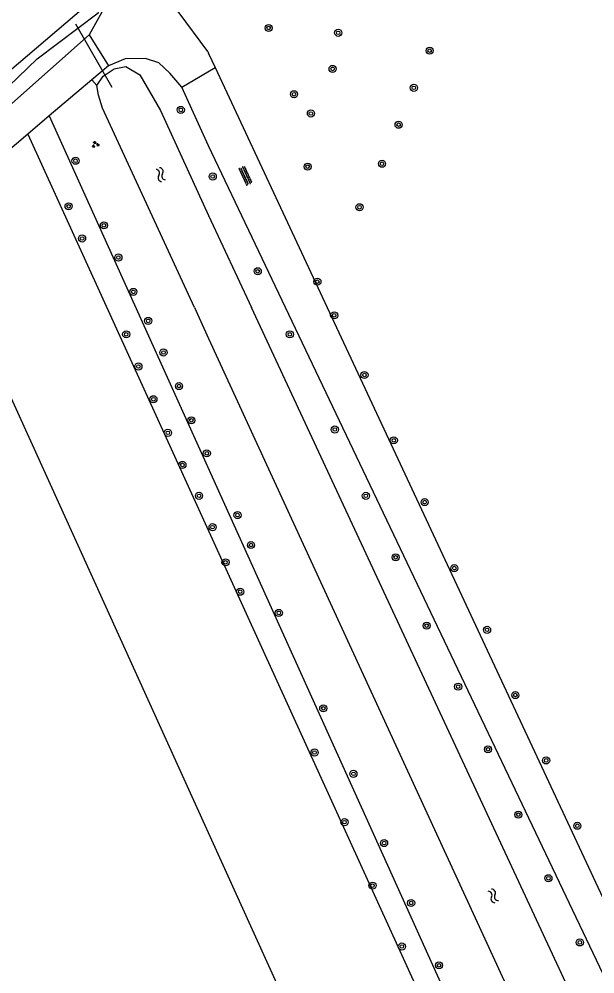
# Model space of a CAD drawing. Extents: x 133000 to 136000, y 400500 to 403500.
# Drawn here: x 133978.7 to 134043.4, y 401425.1 to 401532.5 of the extents above; entities that cross this region are included whole.
import ezdxf

# ---------------------------------------------------------------- set-up
doc = ezdxf.new("R2010")
doc.units = 0
for name, color, linetype in [('gg-knt-onverhard', 7, 'Continuous'), ('gg-kntw-bovenkant insteek waterloop', 7, 'Continuous'), ('gg-kntw-waterlijn', 7, 'Continuous'), ('gg-kwrk-duiker nz buis', 7, 'Continuous'), ('gt-grn-groengrens', 7, 'Continuous'), ('gt-grn-vlakafsluiter', 7, 'Continuous'), ('gt-grn-weggrens', 7, 'Continuous'), ('gt-symb-boom', 7, 'Continuous'), ('gt-symb-groenvak', 7, 'Continuous'), ('gt-symb-overige verharding', 7, 'Continuous'), ('gt-symb-watersymbool', 7, 'Continuous')]:
    doc.layers.add(name, color=color, linetype=linetype)

# ---------------------------------------------------------------- blocks, each defined once
blk = doc.blocks.new('gt0-BOOM')
at = {"layer": 'gt-symb-boom'}
for radius in [0.4, 0.2]:
    blk.add_circle((0, 0), radius, dxfattribs=at)
blk = doc.blocks.new('gt0-OVH')
at = {"layer": 'gt-symb-overige verharding'}
for points in [[(-0.97, 0.3), (-0.97, 0.31), (-0.96, 0.32), (-0.97, 0.33), (-0.97, 0.34), (-0.98, 0.35), (-0.99, 0.35), (-1, 0.36), (-1.01, 0.35), (-1.02, 0.35), (-1.03, 0.34), (-1.03, 0.33), (-1.04, 0.32), (-1.03, 0.31), (-1.03, 0.3), (-1.02, 0.29), (-1.01, 0.29), (-1, 0.28), (-0.99, 0.29), (-0.98, 0.29)], [(-0.87, 0.11), (-0.87, 0.12), (-0.86, 0.13), (-0.87, 0.14), (-0.87, 0.15), (-0.88, 0.16), (-0.89, 0.16), (-0.9, 0.16), (-0.91, 0.16), (-0.92, 0.16), (-0.93, 0.15), (-0.93, 0.14), (-0.94, 0.13), (-0.93, 0.12), (-0.93, 0.11), (-0.92, 0.1), (-0.91, 0.09), (-0.9, 0.09), (-0.89, 0.09), (-0.88, 0.1)], [(-0.77, 0.3), (-0.77, 0.31), (-0.76, 0.32), (-0.77, 0.33), (-0.77, 0.34), (-0.78, 0.35), (-0.79, 0.35), (-0.8, 0.36), (-0.81, 0.35), (-0.82, 0.35), (-0.83, 0.34), (-0.83, 0.33), (-0.84, 0.32), (-0.83, 0.31), (-0.83, 0.3), (-0.82, 0.29), (-0.81, 0.29), (-0.8, 0.28), (-0.79, 0.29), (-0.78, 0.29)], [(-0.67, 0.11), (-0.67, 0.12), (-0.66, 0.13), (-0.67, 0.14), (-0.67, 0.15), (-0.68, 0.16), (-0.69, 0.16), (-0.7, 0.16), (-0.71, 0.16), (-0.72, 0.16), (-0.73, 0.15), (-0.73, 0.14), (-0.74, 0.13), (-0.73, 0.12), (-0.73, 0.11), (-0.72, 0.1), (-0.71, 0.09), (-0.7, 0.09), (-0.69, 0.09), (-0.68, 0.1)], [(-0.57, 0.3), (-0.57, 0.31), (-0.56, 0.32), (-0.57, 0.33), (-0.57, 0.34), (-0.58, 0.35), (-0.59, 0.35), (-0.6, 0.36), (-0.61, 0.35), (-0.62, 0.35), (-0.63, 0.34), (-0.63, 0.33), (-0.64, 0.32), (-0.63, 0.31), (-0.63, 0.3), (-0.62, 0.29), (-0.61, 0.29), (-0.6, 0.28), (-0.59, 0.29), (-0.58, 0.29)], [(-0.47, 0.11), (-0.47, 0.12), (-0.46, 0.13), (-0.47, 0.14), (-0.47, 0.15), (-0.48, 0.16), (-0.49, 0.16), (-0.5, 0.16), (-0.51, 0.16), (-0.52, 0.16), (-0.53, 0.15), (-0.53, 0.14), (-0.54, 0.13), (-0.53, 0.12), (-0.53, 0.11), (-0.52, 0.1), (-0.51, 0.09), (-0.5, 0.09), (-0.49, 0.09), (-0.48, 0.1)], [(-0.37, 0.3), (-0.37, 0.31), (-0.36, 0.32), (-0.37, 0.33), (-0.37, 0.34), (-0.38, 0.35), (-0.39, 0.35), (-0.4, 0.36), (-0.41, 0.35), (-0.42, 0.35), (-0.43, 0.34), (-0.43, 0.33), (-0.44, 0.32), (-0.43, 0.31), (-0.43, 0.3), (-0.42, 0.29), (-0.41, 0.29), (-0.4, 0.28), (-0.39, 0.29), (-0.38, 0.29)], [(-0.27, 0.11), (-0.27, 0.12), (-0.26, 0.13), (-0.27, 0.14), (-0.27, 0.15), (-0.28, 0.16), (-0.29, 0.16), (-0.3, 0.16), (-0.31, 0.16), (-0.32, 0.16), (-0.33, 0.15), (-0.33, 0.14), (-0.34, 0.13), (-0.33, 0.12), (-0.33, 0.11), (-0.32, 0.1), (-0.31, 0.09), (-0.3, 0.09), (-0.29, 0.09), (-0.28, 0.1)], [(-0.17, 0.3), (-0.17, 0.31), (-0.16, 0.32), (-0.17, 0.33), (-0.17, 0.34), (-0.18, 0.35), (-0.19, 0.35), (-0.2, 0.36), (-0.21, 0.35), (-0.22, 0.35), (-0.23, 0.34), (-0.23, 0.33), (-0.24, 0.32), (-0.23, 0.31), (-0.23, 0.3), (-0.22, 0.29), (-0.21, 0.29), (-0.2, 0.28), (-0.19, 0.29), (-0.18, 0.29)], [(-0.07, 0.11), (-0.07, 0.12), (-0.06, 0.13), (-0.07, 0.14), (-0.07, 0.15), (-0.08, 0.16), (-0.09, 0.16), (-0.1, 0.16), (-0.11, 0.16), (-0.12, 0.16), (-0.13, 0.15), (-0.13, 0.14), (-0.14, 0.13), (-0.13, 0.12), (-0.13, 0.11), (-0.12, 0.1), (-0.11, 0.09), (-0.1, 0.09), (-0.09, 0.09), (-0.08, 0.1)], [(0.03, 0.3), (0.03, 0.31), (0.04, 0.32), (0.03, 0.33), (0.03, 0.34), (0.02, 0.35), (0.01, 0.35), (0, 0.36), (-0.01, 0.35), (-0.02, 0.35), (-0.03, 0.34), (-0.03, 0.33), (-0.04, 0.32), (-0.03, 0.31), (-0.03, 0.3), (-0.02, 0.29), (-0.01, 0.29), (0, 0.28), (0.01, 0.29), (0.02, 0.29)], [(0.13, 0.11), (0.13, 0.12), (0.14, 0.13), (0.13, 0.14), (0.13, 0.15), (0.12, 0.16), (0.11, 0.16), (0.1, 0.16), (0.09, 0.16), (0.08, 0.16), (0.07, 0.15), (0.07, 0.14), (0.06, 0.13), (0.07, 0.12), (0.07, 0.11), (0.08, 0.1), (0.09, 0.09), (0.1, 0.09), (0.11, 0.09), (0.12, 0.1)], [(0.23, 0.3), (0.23, 0.31), (0.24, 0.32), (0.23, 0.33), (0.23, 0.34), (0.22, 0.35), (0.21, 0.35), (0.2, 0.36), (0.19, 0.35), (0.18, 0.35), (0.17, 0.34), (0.17, 0.33), (0.16, 0.32), (0.17, 0.31), (0.17, 0.3), (0.18, 0.29), (0.19, 0.29), (0.2, 0.28), (0.21, 0.29), (0.22, 0.29)], [(0.33, 0.11), (0.33, 0.12), (0.34, 0.13), (0.33, 0.14), (0.33, 0.15), (0.32, 0.16), (0.31, 0.16), (0.3, 0.16), (0.29, 0.16), (0.28, 0.16), (0.27, 0.15), (0.27, 0.14), (0.26, 0.13), (0.27, 0.12), (0.27, 0.11), (0.28, 0.1), (0.29, 0.09), (0.3, 0.09), (0.31, 0.09), (0.32, 0.1)], [(0.43, 0.3), (0.43, 0.31), (0.44, 0.32), (0.43, 0.33), (0.43, 0.34), (0.42, 0.35), (0.41, 0.35), (0.4, 0.36), (0.39, 0.35), (0.38, 0.35), (0.37, 0.34), (0.37, 0.33), (0.36, 0.32), (0.37, 0.31), (0.37, 0.3), (0.38, 0.29), (0.39, 0.29), (0.4, 0.28), (0.41, 0.29), (0.42, 0.29)], [(0.53, 0.11), (0.53, 0.12), (0.54, 0.13), (0.53, 0.14), (0.53, 0.15), (0.52, 0.16), (0.51, 0.16), (0.5, 0.16), (0.49, 0.16), (0.48, 0.16), (0.47, 0.15), (0.47, 0.14), (0.46, 0.13), (0.47, 0.12), (0.47, 0.11), (0.48, 0.1), (0.49, 0.09), (0.5, 0.09), (0.51, 0.09), (0.52, 0.1)], [(0.63, 0.3), (0.63, 0.31), (0.64, 0.32), (0.63, 0.33), (0.63, 0.34), (0.62, 0.35), (0.61, 0.35), (0.6, 0.36), (0.59, 0.35), (0.58, 0.35), (0.57, 0.34), (0.57, 0.33), (0.56, 0.32), (0.57, 0.31), (0.57, 0.3), (0.58, 0.29), (0.59, 0.29), (0.6, 0.28), (0.61, 0.29), (0.62, 0.29)], [(0.73, 0.11), (0.73, 0.12), (0.74, 0.13), (0.73, 0.14), (0.73, 0.15), (0.72, 0.16), (0.71, 0.16), (0.7, 0.16), (0.69, 0.16), (0.68, 0.16), (0.67, 0.15), (0.67, 0.14), (0.66, 0.13), (0.67, 0.12), (0.67, 0.11), (0.68, 0.1), (0.69, 0.09), (0.7, 0.09), (0.71, 0.09), (0.72, 0.1)], [(0.83, 0.3), (0.83, 0.31), (0.84, 0.32), (0.83, 0.33), (0.83, 0.34), (0.82, 0.35), (0.81, 0.35), (0.8, 0.36), (0.79, 0.35), (0.78, 0.35), (0.77, 0.34), (0.77, 0.33), (0.76, 0.32), (0.77, 0.31), (0.77, 0.3), (0.78, 0.29), (0.79, 0.29), (0.8, 0.28), (0.81, 0.29), (0.82, 0.29)], [(0.93, 0.11), (0.93, 0.12), (0.94, 0.13), (0.93, 0.14), (0.93, 0.15), (0.92, 0.16), (0.91, 0.16), (0.9, 0.16), (0.89, 0.16), (0.88, 0.16), (0.87, 0.15), (0.87, 0.14), (0.86, 0.13), (0.87, 0.12), (0.87, 0.11), (0.88, 0.1), (0.89, 0.09), (0.9, 0.09), (0.91, 0.09), (0.92, 0.1)], [(1.03, 0.3), (1.03, 0.31), (1.04, 0.32), (1.03, 0.33), (1.03, 0.34), (1.02, 0.35), (1.01, 0.35), (1, 0.36), (0.99, 0.35), (0.98, 0.35), (0.97, 0.34), (0.97, 0.33), (0.96, 0.32), (0.97, 0.31), (0.97, 0.3), (0.98, 0.29), (0.99, 0.29), (1, 0.28), (1.01, 0.29), (1.02, 0.29)], [(-0.97, -0.14), (-0.97, -0.13), (-0.96, -0.12), (-0.97, -0.11), (-0.97, -0.1), (-0.98, -0.09), (-0.99, -0.09), (-1, -0.08), (-1.01, -0.09), (-1.02, -0.09), (-1.03, -0.1), (-1.03, -0.11), (-1.04, -0.12), (-1.03, -0.13), (-1.03, -0.14), (-1.02, -0.15), (-1.01, -0.15), (-1, -0.16), (-0.99, -0.15), (-0.98, -0.15)], [(-0.87, -0.33), (-0.87, -0.32), (-0.86, -0.31), (-0.87, -0.3), (-0.87, -0.29), (-0.88, -0.28), (-0.89, -0.28), (-0.9, -0.28), (-0.91, -0.28), (-0.92, -0.28), (-0.93, -0.29), (-0.93, -0.3), (-0.94, -0.31), (-0.93, -0.32), (-0.93, -0.33), (-0.92, -0.34), (-0.91, -0.35), (-0.9, -0.35), (-0.89, -0.35), (-0.88, -0.34)], [(-0.77, -0.14), (-0.77, -0.13), (-0.76, -0.12), (-0.77, -0.11), (-0.77, -0.1), (-0.78, -0.09), (-0.79, -0.09), (-0.8, -0.08), (-0.81, -0.09), (-0.82, -0.09), (-0.83, -0.1), (-0.83, -0.11), (-0.84, -0.12), (-0.83, -0.13), (-0.83, -0.14), (-0.82, -0.15), (-0.81, -0.15), (-0.8, -0.16), (-0.79, -0.15), (-0.78, -0.15)], [(-0.67, -0.33), (-0.67, -0.32), (-0.66, -0.31), (-0.67, -0.3), (-0.67, -0.29), (-0.68, -0.28), (-0.69, -0.28), (-0.7, -0.28), (-0.71, -0.28), (-0.72, -0.28), (-0.73, -0.29), (-0.73, -0.3), (-0.74, -0.31), (-0.73, -0.32), (-0.73, -0.33), (-0.72, -0.34), (-0.71, -0.35), (-0.7, -0.35), (-0.69, -0.35), (-0.68, -0.34)], [(-0.57, -0.14), (-0.57, -0.13), (-0.56, -0.12), (-0.57, -0.11), (-0.57, -0.1), (-0.58, -0.09), (-0.59, -0.09), (-0.6, -0.08), (-0.61, -0.09), (-0.62, -0.09), (-0.63, -0.1), (-0.63, -0.11), (-0.64, -0.12), (-0.63, -0.13), (-0.63, -0.14), (-0.62, -0.15), (-0.61, -0.15), (-0.6, -0.16), (-0.59, -0.15), (-0.58, -0.15)], [(-0.47, -0.33), (-0.47, -0.32), (-0.46, -0.31), (-0.47, -0.3), (-0.47, -0.29), (-0.48, -0.28), (-0.49, -0.28), (-0.5, -0.28), (-0.51, -0.28), (-0.52, -0.28), (-0.53, -0.29), (-0.53, -0.3), (-0.54, -0.31), (-0.53, -0.32), (-0.53, -0.33), (-0.52, -0.34), (-0.51, -0.35), (-0.5, -0.35), (-0.49, -0.35), (-0.48, -0.34)], [(-0.37, -0.14), (-0.37, -0.13), (-0.36, -0.12), (-0.37, -0.11), (-0.37, -0.1), (-0.38, -0.09), (-0.39, -0.09), (-0.4, -0.08), (-0.41, -0.09), (-0.42, -0.09), (-0.43, -0.1), (-0.43, -0.11), (-0.44, -0.12), (-0.43, -0.13), (-0.43, -0.14), (-0.42, -0.15), (-0.41, -0.15), (-0.4, -0.16), (-0.39, -0.15), (-0.38, -0.15)], [(-0.27, -0.33), (-0.27, -0.32), (-0.26, -0.31), (-0.27, -0.3), (-0.27, -0.29), (-0.28, -0.28), (-0.29, -0.28), (-0.3, -0.28), (-0.31, -0.28), (-0.32, -0.28), (-0.33, -0.29), (-0.33, -0.3), (-0.34, -0.31), (-0.33, -0.32), (-0.33, -0.33), (-0.32, -0.34), (-0.31, -0.35), (-0.3, -0.35), (-0.29, -0.35), (-0.28, -0.34)], [(-0.17, -0.14), (-0.17, -0.13), (-0.16, -0.12), (-0.17, -0.11), (-0.17, -0.1), (-0.18, -0.09), (-0.19, -0.09), (-0.2, -0.08), (-0.21, -0.09), (-0.22, -0.09), (-0.23, -0.1), (-0.23, -0.11), (-0.24, -0.12), (-0.23, -0.13), (-0.23, -0.14), (-0.22, -0.15), (-0.21, -0.15), (-0.2, -0.16), (-0.19, -0.15), (-0.18, -0.15)], [(-0.07, -0.33), (-0.07, -0.32), (-0.06, -0.31), (-0.07, -0.3), (-0.07, -0.29), (-0.08, -0.28), (-0.09, -0.28), (-0.1, -0.28), (-0.11, -0.28), (-0.12, -0.28), (-0.13, -0.29), (-0.13, -0.3), (-0.14, -0.31), (-0.13, -0.32), (-0.13, -0.33), (-0.12, -0.34), (-0.11, -0.35), (-0.1, -0.35), (-0.09, -0.35), (-0.08, -0.34)], [(0.03, -0.14), (0.03, -0.13), (0.04, -0.12), (0.03, -0.11), (0.03, -0.1), (0.02, -0.09), (0.01, -0.09), (0, -0.08), (-0.01, -0.09), (-0.02, -0.09), (-0.03, -0.1), (-0.03, -0.11), (-0.04, -0.12), (-0.03, -0.13), (-0.03, -0.14), (-0.02, -0.15), (-0.01, -0.15), (0, -0.16), (0.01, -0.15), (0.02, -0.15)], [(0.13, -0.33), (0.13, -0.32), (0.14, -0.31), (0.13, -0.3), (0.13, -0.29), (0.12, -0.28), (0.11, -0.28), (0.1, -0.28), (0.09, -0.28), (0.08, -0.28), (0.07, -0.29), (0.07, -0.3), (0.06, -0.31), (0.07, -0.32), (0.07, -0.33), (0.08, -0.34), (0.09, -0.35), (0.1, -0.35), (0.11, -0.35), (0.12, -0.34)], [(0.23, -0.14), (0.23, -0.13), (0.24, -0.12), (0.23, -0.11), (0.23, -0.1), (0.22, -0.09), (0.21, -0.09), (0.2, -0.08), (0.19, -0.09), (0.18, -0.09), (0.17, -0.1), (0.17, -0.11), (0.16, -0.12), (0.17, -0.13), (0.17, -0.14), (0.18, -0.15), (0.19, -0.15), (0.2, -0.16), (0.21, -0.15), (0.22, -0.15)], [(0.33, -0.33), (0.33, -0.32), (0.34, -0.31), (0.33, -0.3), (0.33, -0.29), (0.32, -0.28), (0.31, -0.28), (0.3, -0.28), (0.29, -0.28), (0.28, -0.28), (0.27, -0.29), (0.27, -0.3), (0.26, -0.31), (0.27, -0.32), (0.27, -0.33), (0.28, -0.34), (0.29, -0.35), (0.3, -0.35), (0.31, -0.35), (0.32, -0.34)], [(0.43, -0.14), (0.43, -0.13), (0.44, -0.12), (0.43, -0.11), (0.43, -0.1), (0.42, -0.09), (0.41, -0.09), (0.4, -0.08), (0.39, -0.09), (0.38, -0.09), (0.37, -0.1), (0.37, -0.11), (0.36, -0.12), (0.37, -0.13), (0.37, -0.14), (0.38, -0.15), (0.39, -0.15), (0.4, -0.16), (0.41, -0.15), (0.42, -0.15)], [(0.53, -0.33), (0.53, -0.32), (0.54, -0.31), (0.53, -0.3), (0.53, -0.29), (0.52, -0.28), (0.51, -0.28), (0.5, -0.28), (0.49, -0.28), (0.48, -0.28), (0.47, -0.29), (0.47, -0.3), (0.46, -0.31), (0.47, -0.32), (0.47, -0.33), (0.48, -0.34), (0.49, -0.35), (0.5, -0.35), (0.51, -0.35), (0.52, -0.34)], [(0.63, -0.14), (0.63, -0.13), (0.64, -0.12), (0.63, -0.11), (0.63, -0.1), (0.62, -0.09), (0.61, -0.09), (0.6, -0.08), (0.59, -0.09), (0.58, -0.09), (0.57, -0.1), (0.57, -0.11), (0.56, -0.12), (0.57, -0.13), (0.57, -0.14), (0.58, -0.15), (0.59, -0.15), (0.6, -0.16), (0.61, -0.15), (0.62, -0.15)], [(0.73, -0.33), (0.73, -0.32), (0.74, -0.31), (0.73, -0.3), (0.73, -0.29), (0.72, -0.28), (0.71, -0.28), (0.7, -0.28), (0.69, -0.28), (0.68, -0.28), (0.67, -0.29), (0.67, -0.3), (0.66, -0.31), (0.67, -0.32), (0.67, -0.33), (0.68, -0.34), (0.69, -0.35), (0.7, -0.35), (0.71, -0.35), (0.72, -0.34)], [(0.83, -0.14), (0.83, -0.13), (0.84, -0.12), (0.83, -0.11), (0.83, -0.1), (0.82, -0.09), (0.81, -0.09), (0.8, -0.08), (0.79, -0.09), (0.78, -0.09), (0.77, -0.1), (0.77, -0.11), (0.76, -0.12), (0.77, -0.13), (0.77, -0.14), (0.78, -0.15), (0.79, -0.15), (0.8, -0.16), (0.81, -0.15), (0.82, -0.15)], [(0.93, -0.33), (0.93, -0.32), (0.94, -0.31), (0.93, -0.3), (0.93, -0.29), (0.92, -0.28), (0.91, -0.28), (0.9, -0.28), (0.89, -0.28), (0.88, -0.28), (0.87, -0.29), (0.87, -0.3), (0.86, -0.31), (0.87, -0.32), (0.87, -0.33), (0.88, -0.34), (0.89, -0.35), (0.9, -0.35), (0.91, -0.35), (0.92, -0.34)], [(1.03, -0.14), (1.03, -0.13), (1.04, -0.12), (1.03, -0.11), (1.03, -0.1), (1.02, -0.09), (1.01, -0.09), (1, -0.08), (0.99, -0.09), (0.98, -0.09), (0.97, -0.1), (0.97, -0.11), (0.96, -0.12), (0.97, -0.13), (0.97, -0.14), (0.98, -0.15), (0.99, -0.15), (1, -0.16), (1.01, -0.15), (1.02, -0.15)]]:
    blk.add_lwpolyline(points, close=True, dxfattribs=at)
blk = doc.blocks.new('gt0-GRVAK')
at = {"layer": 'gt-symb-groenvak'}
for p, q in [((-0.11, 0.19), (-0.23, 0.24)), ((-0.18, 0.15), (0.09, 0.15)), ((-0.09, 0.21), (-0.16, 0.32)), ((-0.05, 0.21), (-0.05, 0.39)), ((0, 0.21), (0.06, 0.32)), ((0.01, 0.19), (0.13, 0.24)), ((0.26, -0.05), (0.2, 0.06)), ((0.3, -0.05), (0.3, 0.13)), ((0.35, -0.05), (0.41, 0.06)), ((-0.25, -0.23), (-0.36, -0.18)), ((-0.32, -0.26), (-0.05, -0.26)), ((-0.23, -0.21), (-0.29, -0.1)), ((-0.18, -0.2), (-0.18, -0.02)), ((-0.14, -0.21), (-0.07, -0.1)), ((-0.12, -0.23), (0, -0.18)), ((0.24, -0.07), (0.12, -0.02)), ((0.17, -0.11), (0.44, -0.11)), ((0.37, -0.07), (0.49, -0.02))]:
    blk.add_line(p, q, dxfattribs=at)
blk = doc.blocks.new('gt0-WA')
at = {"layer": 'gt-symb-watersymbool'}
for centre, start, end in [((-0.32, 0.02), 28.0725, 151.9275), ((0.43, 0.42), 208.0725, 331.9275), ((-0.32, -0.43), 28.0725, 151.9275), ((0.43, -0.03), 208.0725, 331.9275)]:
    blk.add_arc(centre, 0.425, start, end, dxfattribs=at)

msp = doc.modelspace()

# ---------------------------------------------------------------- linework, layer by layer
at = {"layer": 'gg-knt-onverhard'}
for p, q in [((133999.9, 401528.81), (134000, 401528.59)), ((134000, 401528.59), (134000.74, 401527)), ((133988.73, 401527.21), (133986.86, 401525.61)), ((134000.74, 401527), (134013.34, 401500)), ((133986.86, 401525.61), (133982.09, 401521.57)), ((134000, 401518.18), (133997.01, 401524.8)), ((133982.09, 401521.57), (133979.68, 401519.52)), ((134008.66, 401500), (134000, 401518.18)), ((134078.42, 401353.61), (134008.66, 401500)), ((134013.34, 401500), (134081.04, 401354.94))]:
    msp.add_line(p, q, dxfattribs=at)
for points in [[(134000, 401561.39), (133987.91, 401551.62), (133985.76, 401549.53), (133985.03, 401548.31), (133985.23, 401544.88), (133987.99, 401538.12), (133988.55, 401535.7), (133988, 401533.22), (133986.59, 401530.67)], [(133999.9, 401528.81), (133996.6, 401533.3), (133994.95, 401535.33), (133992.5, 401539.13), (133990.08, 401543.8), (133989.85, 401545.9), (133990.37, 401547.92), (133992.78, 401550.87), (133997.87, 401555.44), (134000, 401557.06)], [(133986.59, 401530.67), (133965.12, 401511.67), (133951.73, 401500)], [(133997.01, 401524.8), (133995.66, 401526.38), (133994.4, 401527.52), (133992.9, 401528.02), (133990.61, 401528), (133988.73, 401527.21)], [(133979.68, 401519.52), (133964.35, 401506.48), (133956.85, 401500)]]:
    msp.add_lwpolyline(points, dxfattribs=at)
at = {"layer": 'gg-kntw-bovenkant insteek waterloop'}
for p, q in [((134000, 401510.35), (134004.82, 401500)), ((133998.41, 401500), (134000, 401496.54))]:
    msp.add_line(p, q, dxfattribs=at)
for points in [[(133949.63, 401500), (133968.91, 401516.62), (133980.71, 401527.98), (133987.57, 401533.14), (133988.16, 401534.31), (133988.11, 401535.73), (133987.64, 401537.37)], [(133987.44, 401524.98), (133988.14, 401526.04), (133989.37, 401526.86), (133990.68, 401527.12), (133992.28, 401526.19), (133994.61, 401522.17), (134000, 401510.35)], [(133998.41, 401500), (133988.09, 401522.45), (133987.61, 401523.88), (133987.44, 401524.98)], [(134071.84, 401355.87), (134070.71, 401358.42), (134004.82, 401500)], [(134000, 401496.54), (134040.62, 401408.26), (134061.02, 401361.94)]]:
    msp.add_lwpolyline(points, dxfattribs=at)
at = {"layer": 'gg-kntw-waterlijn'}
msp.add_lwpolyline([(133887.39, 401448.17), (133902.27, 401461.38), (133946.15, 401499.85), (133985.98, 401533.74), (133986.58, 401535.39), (133986.46, 401536.36)], dxfattribs=at)
at = {"layer": 'gg-kwrk-duiker nz buis'}
msp.add_line((133989.16, 401524.76), (133985.08, 401531.89), dxfattribs=at)
at = {"layer": 'gt-grn-groengrens'}
for p, q in [((133982.09, 401521.57), (134055.58, 401358.84)), ((133979.68, 401519.52), (134053.02, 401358.43))]:
    msp.add_line(p, q, dxfattribs=at)
msp.add_lwpolyline([(134031.69, 401371.01), (133970.09, 401506.8), (133945.84, 401486.12), (133889.78, 401436.14), (134031.69, 401371.01)], dxfattribs=at)
at = {"layer": 'gt-grn-vlakafsluiter'}
msp.add_line((133986.86, 401525.61), (133987.44, 401524.98), dxfattribs=at)
at = {"layer": 'gt-grn-weggrens'}
for p, q in [((133986.59, 401530.67), (133988.73, 401527.21)), ((133997.01, 401524.8), (134000.74, 401527))]:
    msp.add_line(p, q, dxfattribs=at)

# ---------------------------------------------------------------- block references
at = {"layer": 'gt-symb-boom'}
for p in [(134006.76, 401531.45), (134014.58, 401530.91), (134024.87, 401528.9), (134013.95, 401526.85), (134023.09, 401524.72), (134009.61, 401524), (133996.88, 401522.24), (134011.51, 401521.84), (134021.37, 401520.57), (133985.04, 401516.52), (134011.15, 401515.86), (134019.51, 401516.18), (134000.47, 401514.75), (133984.26, 401511.4), (134016.98, 401511.29), (133988.23, 401509.26), (133985.78, 401507.78), (133989.86, 401505.64), (134005.53, 401504.09), (134012.24, 401502.92), (133991.54, 401501.77), (134014.13, 401499.13), (133993.21, 401498.51), (133990.74, 401497), (134009.14, 401497), (133994.93, 401494.96), (133992.11, 401493.38), (134017.53, 401492.42), (133996.68, 401491.18), (133993.8, 401489.7), (133998.06, 401487.33), (133995.42, 401485.92), (134014.2, 401486.29), (134020.83, 401485.08), (133999.8, 401483.61), (133997.06, 401482.31), (133998.93, 401478.84), (134017.69, 401478.83), (134024.3, 401478.13), (134003.26, 401476.67), (134000.45, 401475.31), (134004.77, 401473.3), (134021.04, 401471.92), (134001.91, 401471.36), (134027.64, 401470.71), (134003.56, 401468.05), (134007.9, 401465.67), (134024.53, 401464.24), (134031.32, 401463.76), (134028.07, 401457.37), (134034.5, 401456.43), (134012.9, 401454.94), (134031.42, 401450.33), (134011.92, 401449.97), (134037.96, 401449.08), (134016.29, 401447.57), (134034.83, 401442.98), (134015.29, 401442.13), (134041.47, 401441.73), (134019.74, 401439.78), (134038.22, 401435.83), (134018.44, 401435), (134022.78, 401433.04), (134021.74, 401428.15), (134041.75, 401428.61), (134025.91, 401426.03)]:
    msp.add_blockref('gt0-BOOM', p, dxfattribs=at)
at = {"layer": 'gt-symb-groenvak'}
msp.add_blockref('gt0-GRVAK', (133987.26, 401518.35), dxfattribs=at)
at = {"layer": 'gt-symb-overige verharding', "rotation": 115.02727879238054}
msp.add_blockref('gt0-OVH', (134004.16, 401514.84), dxfattribs=at)
at = {"layer": 'gt-symb-watersymbool'}
for p, rotation in [((133994.59, 401515.01), -65.30485348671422), ((134031.99, 401433.89), -58.8692008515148)]:
    msp.add_blockref('gt0-WA', p, dxfattribs=dict(at, rotation=rotation))

doc.saveas('drawing.dxf')
